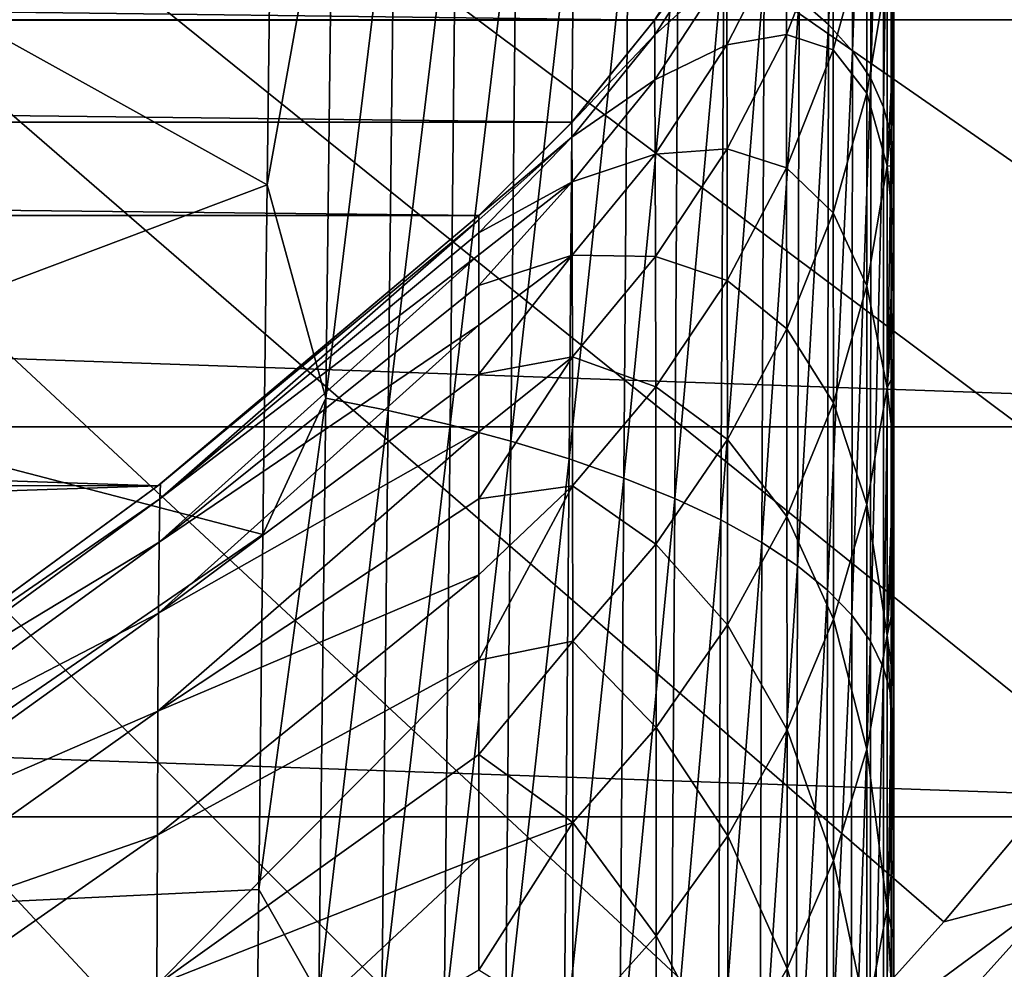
# Model space of a CAD drawing. Header units: metres. Extents: x -24 to 72, y -247 to 22.
# Tile 416 of 573: x 12.58 to 15.87, y -13.74 to -10.56. Entities that reach past the tile are written whole.
import ezdxf

# ---------------------------------------------------------------- set-up
doc = ezdxf.new("R2010")
doc.units = ezdxf.units.M
doc.layers.add('solid_509589_MEDIA_SW0001', color=7, linetype='CONTINUOUS')

msp = doc.modelspace()

# ---------------------------------------------------------------- linework, layer by layer
at = {"layer": 'solid_509589_MEDIA_SW0001'}
for points in [[(17.829311, -10.57862, 132.530869), (18.195526, -9.93551, 132.530869), (0, 0, 132.892746)], [(17.440376, -11.208249, 132.530869), (17.829311, -10.57862, 132.530869), (0, 0, 132.892746)], [(17.029215, -11.823595, 132.530869), (17.440376, -11.208249, 132.530869), (0, 0, 132.892746)], [(16.596352, -12.423874, 132.530869), (17.029215, -11.823595, 132.530869), (0, 0, 132.892746)], [(16.14234, -13.00832, 132.530869), (16.596352, -12.423874, 132.530869), (0, 0, 132.892746)], [(15.667757, -13.576189, 132.530869), (16.14234, -13.00832, 132.530869), (0, 0, 132.892746)], [(15.173208, -14.126758, 132.530869), (15.667757, -13.576189, 132.530869), (0, 0, 132.892746)], [(14.659324, -14.659324, 132.530869), (15.173208, -14.126758, 132.530869), (0, 0, 132.892746)], [(14.126758, -15.173208, 132.530869), (14.659324, -14.659324, 132.530869), (0, 0, 132.892746)], [(13.576189, -15.667758, 132.530869), (14.126758, -15.173208, 132.530869), (0, 0, 132.892746)], [(13.00832, -16.14234, 132.530869), (13.576189, -15.667758, 132.530869), (0, 0, 132.892746)], [(12.423874, -16.596352, 132.530869), (13.00832, -16.14234, 132.530869), (0, 0, 132.892746)], [(15.282824, -10.578912, 293.821869), (15.286145, -8.752828, 292.38504), (15.18433, -10.49269, 293.969879)], [(15.364527, -8.847252, 292.238007), (15.286145, -8.752828, 292.38504), (15.282824, -10.578912, 293.821869)], [(15.362526, -10.66807, 293.66861), (15.364527, -8.847252, 292.238007), (15.282824, -10.578912, 293.821869)], [(15.424615, -8.944729, 292.088074), (15.364527, -8.847252, 292.238007), (15.362526, -10.66807, 293.66861)], [(15.42357, -10.760151, 293.51236), (15.424615, -8.944729, 292.088074), (15.362526, -10.66807, 293.66861)], [(15.466853, -9.045271, 291.937317), (15.424615, -8.944729, 292.088074), (15.42357, -10.760151, 293.51236)], [(15.466428, -10.855162, 293.355225), (15.466853, -9.045271, 291.937317), (15.42357, -10.760151, 293.51236)], [(15.466428, -10.855162, 293.355225), (15.491816, -9.148904, 291.787354), (15.466853, -9.045271, 291.937317)], [(19.866144, -10.563422), (-19.866144, -10.563422), (-20.554821, -9.151412)], [(20.554821, -9.151412), (19.866144, -10.563422), (-20.554821, -9.151412)], [(15.466428, -10.855162, 293.355225), (15.491724, -10.953119, 293.198944), (15.491816, -9.148904, 291.787354)], [(15.491816, -9.148904, 291.787354), (15.491724, -10.953119, 293.198944), (15.5, -10.0681, 292.289551)], [(15.500265, -9.177999, 258.737946), (15.5, -10.629088, 258.443939), (15.5, -10.42956, 257.904358)], [(15.500265, -9.177999, 258.737946), (15.500275, -9.568048, 259.750336), (15.5, -10.629088, 258.443939)], [(15.500582, -10.60111, 265.395264), (15.500958, -9.279395, 266.170349), (15.500901, -9.852873, 267.173889)], [(15.500582, -10.60111, 265.395264), (15.500607, -10.069325, 264.410553), (15.500958, -9.279395, 266.170349)], [(15.500806, -10.601794, 273.888977), (15.500976, -9.338404, 274.866119), (15.500708, -10.119725, 275.85022)], [(15.500806, -10.601794, 273.888977), (15.501015, -9.866302, 272.912872), (15.500976, -9.338404, 274.866119)], [(15.500625, -9.562443, 263.411621), (15.500278, -10.890784, 262.717712), (15.50028, -10.424874, 261.740784)], [(15.500607, -10.069325, 264.410553), (15.500278, -10.890784, 262.717712), (15.500625, -9.562443, 263.411621)], [(15.500275, -9.568048, 259.750336), (15.5, -11.052429, 259.517517), (15.5, -10.836724, 258.98172)], [(15.500275, -9.568048, 259.750336), (15.500279, -9.983817, 260.751465), (15.5, -11.052429, 259.517517)], [(15.500275, -9.568048, 259.750336), (15.5, -10.836724, 258.98172), (15.5, -10.629088, 258.443939)], [(15.500428, -10.926486, 276.812103), (15.500488, -9.704176, 277.840118), (15.500163, -10.558878, 278.806396)], [(15.500428, -10.926486, 276.812103), (15.500708, -10.119725, 275.85022), (15.500488, -9.704176, 277.840118)], [(15.500746, -11.074284, 269.131897), (15.501065, -9.781875, 270.014191), (15.50093, -10.448077, 270.998779)], [(15.500746, -11.074284, 269.131897), (15.50083, -10.451315, 268.161255), (15.501065, -9.781875, 270.014191)], [(15.500546, -11.15736, 266.365173), (15.500901, -9.852873, 267.173889), (15.50083, -10.451315, 268.161255)], [(15.500546, -11.15736, 266.365173), (15.500582, -10.60111, 265.395264), (15.500901, -9.852873, 267.173889)], [(13.627227, -9.894857, 294.731812), (13.422772, -9.963469, 294.81369), (13.40812, -11.114496, 295.658386)], [(13.603823, -11.826802, 296.132416), (13.627227, -9.894857, 294.731812), (13.40812, -11.114496, 295.658386)], [(13.834256, -9.939026, 294.712708), (13.627227, -9.894857, 294.731812), (13.603823, -11.826802, 296.132416)], [(15.50078, -11.138912, 271.96463), (15.501015, -9.866302, 272.912872), (15.500806, -10.601794, 273.888977)], [(15.50078, -11.138912, 271.96463), (15.50093, -10.448077, 270.998779), (15.501015, -9.866302, 272.912872)], [(13.812202, -11.868276, 296.112061), (13.834256, -9.939026, 294.712708), (13.603823, -11.826802, 296.132416)], [(14.039665, -9.99032, 294.676697), (13.834256, -9.939026, 294.712708), (13.812202, -11.868276, 296.112061)], [(11.595067, -10.106224, 295.074951), (13.40812, -11.114496, 295.658386), (13.422772, -9.963469, 294.81369)], [(14.019284, -11.916384, 296.074188), (14.039665, -9.99032, 294.676697), (13.812202, -11.868276, 296.112061)], [(14.240154, -10.048064, 294.623138), (14.039665, -9.99032, 294.676697), (14.019284, -11.916384, 296.074188)], [(15.500279, -9.983817, 260.751465), (15.5, -11.507994, 260.582764), (15.5, -11.276219, 260.0513)], [(15.500279, -9.983817, 260.751465), (15.50028, -10.424874, 261.740784), (15.5, -11.507994, 260.582764)], [(15.500279, -9.983817, 260.751465), (15.5, -11.276219, 260.0513), (15.5, -11.052429, 259.517517)], [(15.498858, -11.031263, 285.81485), (15.499172, -9.994666, 284.874847), (15.499016, -10.02954, 286.906616)], [(15.499124, -11.062443, 283.786438), (15.499172, -9.994666, 284.874847), (15.498858, -11.031263, 285.81485)], [(15.499124, -11.062443, 283.786438), (15.499469, -10.07965, 282.844269), (15.499172, -9.994666, 284.874847)], [(14.221726, -11.970505, 296.018188), (14.240154, -10.048064, 294.623138), (14.019284, -11.916384, 296.074188)], [(14.432328, -10.111516, 294.55191), (14.240154, -10.048064, 294.623138), (14.221726, -11.970505, 296.018188)], [(15.498759, -11.121544, 287.843323), (15.499016, -10.02954, 286.906616), (15.499073, -10.195008, 288.936523)], [(15.498858, -11.031263, 285.81485), (15.499016, -10.02954, 286.906616), (15.498759, -11.121544, 287.843323)], [(15.491724, -10.953119, 293.198944), (15.5, -11.184464, 293.142303), (15.5, -10.0681, 292.289551)], [(15.499475, -11.202861, 281.76239), (15.499469, -10.07965, 282.844269), (15.499124, -11.062443, 283.786438)], [(15.499311, -11.705977, 291.890991), (15.5, -10.0681, 292.289551), (15.5, -11.184464, 293.142303)], [(15.499311, -11.705977, 291.890991), (15.499399, -10.499459, 290.963165), (15.5, -10.0681, 292.289551)], [(15.499475, -11.202861, 281.76239), (15.499825, -10.272133, 280.819458), (15.499469, -10.07965, 282.844269)], [(15.500607, -10.069325, 264.410553), (15.50027, -11.381114, 263.681671), (15.500278, -10.890784, 262.717712)], [(15.500582, -10.60111, 265.395264), (15.50027, -11.381114, 263.681671), (15.500607, -10.069325, 264.410553)], [(11.595067, -10.106224, 295.074951), (11.568994, -11.807528, 296.279175), (13.40812, -11.114496, 295.658386)], [(14.416076, -12.029959, 295.943878), (14.432328, -10.111516, 294.55191), (14.221726, -11.970505, 296.018188)], [(14.613245, -10.179963, 294.463531), (14.432328, -10.111516, 294.55191), (14.416076, -12.029959, 295.943878)], [(15.500584, -11.362084, 274.844299), (15.500708, -10.119725, 275.85022), (15.500428, -10.926486, 276.812103)], [(15.500584, -11.362084, 274.844299), (15.500806, -10.601794, 273.888977), (15.500708, -10.119725, 275.85022)], [(14.599315, -12.094092, 295.851868), (14.613245, -10.179963, 294.463531), (14.416076, -12.029959, 295.943878)], [(14.780541, -10.252772, 294.359253), (14.613245, -10.179963, 294.463531), (14.599315, -12.094092, 295.851868)], [(14.700845, -10.564637, 133.193756), (-14.700848, -10.564633, 133.193756), (-14.939371, -10.196407, 133.193756)], [(14.700845, -10.564637, 133.193756), (-14.939371, -10.196407, 133.193756), (14.939369, -10.196411, 133.193756)], [(14.939369, -10.196411, 133.193756), (14.939559, -10.196088, 244.809753), (14.700813, -10.564682, 244.809753)], [(14.940833, -10.245898, 246.709885), (14.700813, -10.564682, 244.809753), (14.939559, -10.196088, 244.809753)], [(14.700845, -10.564637, 133.193756), (14.939369, -10.196411, 133.193756), (14.700813, -10.564682, 244.809753)], [(15.141788, -10.612106, 252.407562), (15.141133, -10.261195, 250.534393), (15.297716, -10.212389, 252.496536)], [(15.141788, -10.612106, 252.407562), (15.297716, -10.212389, 252.496536), (15.2981, -10.663785, 254.367218)], [(15.2981, -10.663785, 254.367218), (15.297716, -10.212389, 252.496536), (15.410149, -10.257207, 254.480865)], [(15.498759, -11.121544, 287.843323), (15.499073, -10.195008, 288.936523), (15.498896, -11.343771, 289.86908)], [(15.498896, -11.343771, 289.86908), (15.499073, -10.195008, 288.936523), (15.499399, -10.499459, 290.963165)], [(14.768987, -12.162328, 295.743378), (14.780541, -10.252772, 294.359253), (14.599315, -12.094092, 295.851868)], [(14.702035, -10.614277, 246.689026), (14.700813, -10.564682, 244.809753), (14.940833, -10.245898, 246.709885)], [(14.702035, -10.614277, 246.689026), (14.940833, -10.245898, 246.709885), (14.941824, -10.397294, 248.597763)], [(14.932362, -10.329412, 294.240845), (14.780541, -10.252772, 294.359253), (14.768987, -12.162328, 295.743378)], [(14.942722, -10.647662, 250.469742), (14.941824, -10.397294, 248.597763), (15.141133, -10.261195, 250.534393)], [(14.942722, -10.647662, 250.469742), (15.141133, -10.261195, 250.534393), (15.141788, -10.612106, 252.407562)], [(15.2981, -10.663785, 254.367218), (15.410149, -10.257207, 254.480865), (15.410313, -10.80874, 256.345001)], [(15.410313, -10.80874, 256.345001), (15.410149, -10.257207, 254.480865), (15.477663, -10.400836, 256.483124)], [(15.499836, -11.4393, 279.748352), (15.499825, -10.272133, 280.819458), (15.499475, -11.202861, 281.76239)], [(15.499836, -11.4393, 279.748352), (15.500163, -10.558878, 278.806396), (15.499825, -10.272133, 280.819458)], [(14.923141, -12.234179, 295.620239), (14.932362, -10.329412, 294.240845), (14.768987, -12.162328, 295.743378)], [(15.067297, -10.409473, 294.110291), (14.932362, -10.329412, 294.240845), (14.923141, -12.234179, 295.620239)], [(14.703019, -10.764206, 248.556412), (14.702035, -10.614277, 246.689026), (14.941824, -10.397294, 248.597763)], [(14.703019, -10.764206, 248.556412), (14.941824, -10.397294, 248.597763), (14.942722, -10.647662, 250.469742)], [(15.060273, -12.309278, 295.484558), (15.067297, -10.409473, 294.110291), (14.923141, -12.234179, 295.620239)], [(15.18433, -10.49269, 293.969879), (15.067297, -10.409473, 294.110291), (15.060273, -12.309278, 295.484558)], [(15.410313, -10.80874, 256.345001), (15.477663, -10.400836, 256.483124), (15.477699, -11.05184, 258.336426)], [(15.477663, -10.400836, 256.483124), (15.5, -10.42956, 257.904358), (15.5, -10.629088, 258.443939)], [(15.477699, -11.05184, 258.336426), (15.477663, -10.400836, 256.483124), (15.5, -10.629088, 258.443939)], [(15.50028, -10.424874, 261.740784), (15.5, -11.747672, 261.111664), (15.5, -11.507994, 260.582764)], [(15.50028, -10.424874, 261.740784), (15.500278, -10.890784, 262.717712), (15.5, -11.747672, 261.111664)], [(15.500504, -11.737636, 267.319702), (15.50083, -10.451315, 268.161255), (15.500746, -11.074284, 269.131897)], [(15.500504, -11.737636, 267.319702), (15.500546, -11.15736, 266.365173), (15.50083, -10.451315, 268.161255)], [(15.500651, -11.72134, 270.085236), (15.50093, -10.448077, 270.998779), (15.50078, -11.138912, 271.96463)], [(15.500651, -11.72134, 270.085236), (15.500746, -11.074284, 269.131897), (15.50093, -10.448077, 270.998779)], [(15.179276, -12.387383, 295.338593), (15.18433, -10.49269, 293.969879), (15.060273, -12.309278, 295.484558)], [(15.282824, -10.578912, 293.821869), (15.18433, -10.49269, 293.969879), (15.179276, -12.387383, 295.338593)], [(15.498896, -11.343771, 289.86908), (15.499399, -10.499459, 290.963165), (15.499311, -11.705977, 291.890991)], [(19.081202, -11.923001), (-19.081202, -11.923001), (-19.866144, -10.563422)], [(19.866144, -10.563422), (19.081202, -11.923001), (-19.866144, -10.563422)], [(14.425409, -10.905739, 133.193756), (-14.425411, -10.905737, 133.193756), (-14.700848, -10.564633, 133.193756)], [(14.425409, -10.905739, 133.193756), (-14.700848, -10.564633, 133.193756), (14.700845, -10.564637, 133.193756)], [(14.425409, -10.905739, 133.193756), (14.700813, -10.564682, 244.809753), (14.424937, -10.906262, 244.809753)], [(14.702035, -10.614277, 246.689026), (14.424937, -10.906262, 244.809753), (14.700813, -10.564682, 244.809753)], [(14.425409, -10.905739, 133.193756), (14.700845, -10.564637, 133.193756), (14.700813, -10.564682, 244.809753)], [(15.279441, -12.468354, 295.184784), (15.282824, -10.578912, 293.821869), (15.179276, -12.387383, 295.338593)], [(15.362526, -10.66807, 293.66861), (15.282824, -10.578912, 293.821869), (15.279441, -12.468354, 295.184784)], [(15.500144, -11.758277, 277.751099), (15.500163, -10.558878, 278.806396), (15.499836, -11.4393, 279.748352)], [(15.500144, -11.758277, 277.751099), (15.500428, -10.926486, 276.812103), (15.500163, -10.558878, 278.806396)], [(14.702035, -10.614277, 246.689026), (14.425709, -10.955847, 246.669373), (14.424937, -10.906262, 244.809753)], [(14.703019, -10.764206, 248.556412), (14.425709, -10.955847, 246.669373), (14.702035, -10.614277, 246.689026)], [(14.943531, -10.994293, 252.322128), (14.942722, -10.647662, 250.469742), (15.141788, -10.612106, 252.407562)], [(14.943531, -10.994293, 252.322128), (15.141788, -10.612106, 252.407562), (15.142375, -11.057715, 254.257065)], [(15.142375, -11.057715, 254.257065), (15.141788, -10.612106, 252.407562), (15.2981, -10.663785, 254.367218)], [(15.500582, -10.60111, 265.395264), (15.500258, -11.895431, 264.632141), (15.50027, -11.381114, 263.681671)], [(15.500546, -11.15736, 266.365173), (15.500258, -11.895431, 264.632141), (15.500582, -10.60111, 265.395264)], [(15.500619, -11.853947, 272.911133), (15.500806, -10.601794, 273.888977), (15.500584, -11.362084, 274.844299)], [(15.500619, -11.853947, 272.911133), (15.50078, -11.138912, 271.96463), (15.500806, -10.601794, 273.888977)], [(14.703911, -11.011889, 250.408249), (14.703019, -10.764206, 248.556412), (14.942722, -10.647662, 250.469742)], [(14.703911, -11.011889, 250.408249), (14.942722, -10.647662, 250.469742), (14.943531, -10.994293, 252.322128)], [(15.477699, -11.05184, 258.336426), (15.5, -10.629088, 258.443939), (15.5, -10.836724, 258.98172)], [(15.142375, -11.057715, 254.257065), (15.2981, -10.663785, 254.367218), (15.298442, -11.208227, 256.210022)], [(15.360471, -12.552132, 295.025513), (15.362526, -10.66807, 293.66861), (15.279441, -12.468354, 295.184784)], [(15.298442, -11.208227, 256.210022), (15.2981, -10.663785, 254.367218), (15.410313, -10.80874, 256.345001)], [(15.42357, -10.760151, 293.51236), (15.362526, -10.66807, 293.66861), (15.360471, -12.552132, 295.025513)], [(14.703019, -10.764206, 248.556412), (14.426388, -11.104643, 248.517441), (14.425709, -10.955847, 246.669373)], [(14.703911, -11.011889, 250.408249), (14.426388, -11.104643, 248.517441), (14.703019, -10.764206, 248.556412)], [(15.422486, -12.638697, 294.863129), (15.42357, -10.760151, 293.51236), (15.360471, -12.552132, 295.025513)], [(15.466428, -10.855162, 293.355225), (15.42357, -10.760151, 293.51236), (15.422486, -12.638697, 294.863129)], [(15.298442, -11.208227, 256.210022), (15.410313, -10.80874, 256.345001), (15.41046, -11.451583, 258.177063)], [(15.41046, -11.451583, 258.177063), (15.410313, -10.80874, 256.345001), (15.477699, -11.05184, 258.336426)], [(15.477699, -11.05184, 258.336426), (15.5, -10.836724, 258.98172), (15.5, -11.052429, 259.517517)], [(15.465982, -12.728051, 294.699799), (15.466428, -10.855162, 293.355225), (15.422486, -12.638697, 294.863129)], [(15.465982, -12.728051, 294.699799), (15.491724, -10.953119, 293.198944), (15.466428, -10.855162, 293.355225)], [(14.115116, -11.216909, 133.193756), (-14.115116, -11.216909, 133.193756), (-14.425411, -10.905737, 133.193756)], [(14.425409, -10.905739, 133.193756), (14.115116, -11.216909, 133.193756), (-14.425411, -10.905737, 133.193756)], [(14.425409, -10.905739, 133.193756), (14.115116, -11.216909, 244.809753), (14.115116, -11.216909, 133.193756)], [(14.425409, -10.905739, 133.193756), (14.424937, -10.906262, 244.809753), (14.115116, -11.216909, 244.809753)], [(14.425709, -10.955847, 246.669373), (14.115116, -11.216909, 244.809753), (14.424937, -10.906262, 244.809753)], [(15.500278, -10.890784, 262.717712), (15.5, -12.250711, 262.16156), (15.5, -11.99528, 261.638031)], [(15.500278, -10.890784, 262.717712), (15.50027, -11.381114, 263.681671), (15.5, -12.250711, 262.16156)], [(15.500278, -10.890784, 262.717712), (15.5, -11.99528, 261.638031), (15.5, -11.747672, 261.111664)], [(15.500354, -12.146749, 275.778259), (15.500428, -10.926486, 276.812103), (15.500144, -11.758277, 277.751099)], [(15.500354, -12.146749, 275.778259), (15.500584, -11.362084, 274.844299), (15.500428, -10.926486, 276.812103)], [(14.425709, -10.955847, 246.669373), (14.115116, -11.231397, 245.80127), (14.115116, -11.216909, 244.809753)], [(14.425709, -10.955847, 246.669373), (14.115116, -11.275065, 246.798172), (14.115116, -11.231397, 245.80127)], [(14.425709, -10.955847, 246.669373), (14.426388, -11.104643, 248.517441), (14.115116, -11.275065, 246.798172)], [(15.465982, -12.728051, 294.699799), (15.491626, -12.820203, 294.537415), (15.491724, -10.953119, 293.198944)], [(15.491724, -10.953119, 293.198944), (15.491626, -12.820203, 294.537415), (15.5, -11.184464, 293.142303)], [(14.703911, -11.011889, 250.408249), (14.427003, -11.350016, 250.350342), (14.426388, -11.104643, 248.517441)], [(14.704715, -11.354663, 252.240921), (14.427003, -11.350016, 250.350342), (14.703911, -11.011889, 250.408249)], [(14.704715, -11.354663, 252.240921), (14.703911, -11.011889, 250.408249), (14.943531, -10.994293, 252.322128)], [(14.704715, -11.354663, 252.240921), (14.943531, -10.994293, 252.322128), (14.944257, -11.434479, 254.151291)], [(14.944257, -11.434479, 254.151291), (14.943531, -10.994293, 252.322128), (15.142375, -11.057715, 254.257065)], [(15.498562, -12.095278, 286.725555), (15.498858, -11.031263, 285.81485), (15.498759, -11.121544, 287.843323)], [(15.498792, -12.071986, 284.700745), (15.498858, -11.031263, 285.81485), (15.498562, -12.095278, 286.725555)], [(15.498792, -12.071986, 284.700745), (15.499124, -11.062443, 283.786438), (15.498858, -11.031263, 285.81485)], [(14.944257, -11.434479, 254.151291), (15.142375, -11.057715, 254.257065), (15.142899, -11.595269, 256.079163)], [(15.142899, -11.595269, 256.079163), (15.142375, -11.057715, 254.257065), (15.298442, -11.208227, 256.210022)], [(15.41046, -11.451583, 258.177063), (15.477699, -11.05184, 258.336426), (15.477733, -11.792348, 260.153259)], [(15.477699, -11.05184, 258.336426), (15.5, -11.052429, 259.517517), (15.5, -11.276219, 260.0513)], [(15.477733, -11.792348, 260.153259), (15.477699, -11.05184, 258.336426), (15.5, -11.276219, 260.0513)], [(15.499134, -12.15963, 282.678864), (15.499124, -11.062443, 283.786438), (15.498792, -12.071986, 284.700745)], [(15.499134, -12.15963, 282.678864), (15.499475, -11.202861, 281.76239), (15.499124, -11.062443, 283.786438)], [(15.500452, -12.341497, 268.25827), (15.500746, -11.074284, 269.131897), (15.500651, -11.72134, 270.085236)], [(15.500452, -12.341497, 268.25827), (15.500504, -11.737636, 267.319702), (15.500746, -11.074284, 269.131897)], [(14.426388, -11.104643, 248.517441), (14.115116, -11.348218, 247.799805), (14.115116, -11.275065, 246.798172)], [(14.426388, -11.104643, 248.517441), (14.115116, -11.451099, 248.805161), (14.115116, -11.348218, 247.799805)], [(14.426388, -11.104643, 248.517441), (14.427003, -11.350016, 250.350342), (14.115116, -11.451099, 248.805161)], [(11.568994, -11.807528, 296.279175), (13.393785, -12.28284, 296.471832), (13.40812, -11.114496, 295.658386)], [(13.603823, -11.826802, 296.132416), (13.40812, -11.114496, 295.658386), (13.393785, -12.28284, 296.471832)], [(15.498522, -12.24156, 288.749298), (15.498759, -11.121544, 287.843323), (15.498896, -11.343771, 289.86908)], [(15.498562, -12.095278, 286.725555), (15.498759, -11.121544, 287.843323), (15.498522, -12.24156, 288.749298)], [(15.500546, -12.392047, 271.02063), (15.50078, -11.138912, 271.96463), (15.500619, -11.853947, 272.911133)], [(15.500546, -12.392047, 271.02063), (15.500651, -11.72134, 270.085236), (15.50078, -11.138912, 271.96463)], [(15.500546, -11.15736, 266.365173), (15.500243, -12.433298, 265.568512), (15.500258, -11.895431, 264.632141)], [(15.500504, -11.737636, 267.319702), (15.500243, -12.433298, 265.568512), (15.500546, -11.15736, 266.365173)], [(15.142899, -11.595269, 256.079163), (15.298442, -11.208227, 256.210022), (15.298746, -11.842921, 258.021271)], [(15.298746, -11.842921, 258.021271), (15.298442, -11.208227, 256.210022), (15.41046, -11.451583, 258.177063)], [(15.491626, -12.820203, 294.537415), (15.5, -12.320067, 293.964233), (15.5, -11.184464, 293.142303)], [(15.499512, -12.345044, 280.665344), (15.499475, -11.202861, 281.76239), (15.499134, -12.15963, 282.678864)], [(15.499233, -12.941351, 292.785309), (15.5, -11.184464, 293.142303), (15.5, -12.320067, 293.964233)], [(15.499233, -12.941351, 292.785309), (15.499311, -11.705977, 291.890991), (15.5, -11.184464, 293.142303)], [(15.499512, -12.345044, 280.665344), (15.499836, -11.4393, 279.748352), (15.499475, -11.202861, 281.76239)], [(13.042999, -12.120476, 133.193756), (-13.044503, -12.1192, 133.193756), (-14.115116, -11.216909, 133.193756)], [(13.042999, -12.120476, 133.193756), (-14.115116, -11.216909, 133.193756), (14.115116, -11.216909, 133.193756)], [(13.042999, -12.120476, 133.193756), (14.115116, -11.216909, 133.193756), (13.052412, -12.113083, 244.809753)], [(13.049774, -12.163579, 246.597168), (13.052412, -12.113083, 244.809753), (14.115116, -11.231397, 245.80127)], [(13.049774, -12.163579, 246.597168), (14.115116, -11.231397, 245.80127), (14.115116, -11.275065, 246.798172)], [(14.115116, -11.216909, 133.193756), (14.115116, -11.216909, 244.809753), (13.052412, -12.113083, 244.809753)], [(14.115116, -11.231397, 245.80127), (13.052412, -12.113083, 244.809753), (14.115116, -11.216909, 244.809753)], [(13.049774, -12.163579, 246.597168), (14.115116, -11.275065, 246.798172), (14.115116, -11.348218, 247.799805)], [(15.477733, -11.792348, 260.153259), (15.5, -11.276219, 260.0513), (15.5, -11.507994, 260.582764)], [(13.047374, -12.308655, 248.374603), (14.115116, -11.348218, 247.799805), (14.115116, -11.451099, 248.805161)], [(13.047374, -12.308655, 248.374603), (13.049774, -12.163579, 246.597168), (14.115116, -11.348218, 247.799805)], [(14.427003, -11.350016, 250.350342), (14.115116, -11.583938, 249.813431), (14.115116, -11.451099, 248.805161)], [(14.427003, -11.350016, 250.350342), (14.115116, -11.746906, 250.823624), (14.115116, -11.583938, 249.813431)], [(14.427003, -11.350016, 250.350342), (14.427557, -11.68935, 252.164474), (14.115116, -11.746906, 250.823624)], [(14.704715, -11.354663, 252.240921), (14.427557, -11.68935, 252.164474), (14.427003, -11.350016, 250.350342)], [(14.705434, -11.789866, 254.050751), (14.427557, -11.68935, 252.164474), (14.704715, -11.354663, 252.240921)], [(14.705434, -11.789866, 254.050751), (14.704715, -11.354663, 252.240921), (14.944257, -11.434479, 254.151291)], [(15.498522, -12.24156, 288.749298), (15.498896, -11.343771, 289.86908), (15.498734, -12.521036, 290.769501)], [(15.498734, -12.521036, 290.769501), (15.498896, -11.343771, 289.86908), (15.499311, -11.705977, 291.890991)], [(15.500449, -12.59275, 273.837738), (15.500584, -11.362084, 274.844299), (15.500354, -12.146749, 275.778259)], [(15.500449, -12.59275, 273.837738), (15.500619, -11.853947, 272.911133), (15.500584, -11.362084, 274.844299)], [(15.50027, -11.381114, 263.681671), (15.5, -12.784681, 263.199219), (15.5, -12.513838, 262.681946)], [(15.50027, -11.381114, 263.681671), (15.500258, -11.895431, 264.632141), (15.5, -12.784681, 263.199219)], [(15.50027, -11.381114, 263.681671), (15.5, -12.513838, 262.681946), (15.5, -12.250711, 262.16156)], [(14.705434, -11.789866, 254.050751), (14.944257, -11.434479, 254.151291), (14.944902, -11.965513, 255.953537)], [(14.944902, -11.965513, 255.953537), (14.944257, -11.434479, 254.151291), (15.142899, -11.595269, 256.079163)], [(15.499856, -12.614689, 278.666656), (15.499836, -11.4393, 279.748352), (15.499512, -12.345044, 280.665344)], [(15.499856, -12.614689, 278.666656), (15.500144, -11.758277, 277.751099), (15.499836, -11.4393, 279.748352)], [(13.047374, -12.308655, 248.374603), (14.115116, -11.451099, 248.805161), (14.115116, -11.583938, 249.813431)], [(15.298746, -11.842921, 258.021271), (15.41046, -11.451583, 258.177063), (15.410591, -12.182905, 259.973267)], [(15.410591, -12.182905, 259.973267), (15.41046, -11.451583, 258.177063), (15.477733, -11.792348, 260.153259)], [(15.477733, -11.792348, 260.153259), (15.5, -11.507994, 260.582764), (15.5, -11.747672, 261.111664)], [(13.04522, -12.545952, 250.13855), (14.115116, -11.583938, 249.813431), (14.115116, -11.746906, 250.823624)], [(13.04522, -12.545952, 250.13855), (13.047374, -12.308655, 248.374603), (14.115116, -11.583938, 249.813431)], [(14.944902, -11.965513, 255.953537), (15.142899, -11.595269, 256.079163), (15.143362, -12.222017, 257.870239)], [(15.143362, -12.222017, 257.870239), (15.142899, -11.595269, 256.079163), (15.298746, -11.842921, 258.021271)], [(14.427557, -11.68935, 252.164474), (14.115116, -11.940143, 251.834793), (14.115116, -11.746906, 250.823624)], [(14.427557, -11.68935, 252.164474), (14.115116, -12.163764, 252.846024), (14.115116, -11.940143, 251.834793)], [(14.427557, -11.68935, 252.164474), (14.428052, -12.120031, 253.956207), (14.115116, -12.163764, 252.846024)], [(14.705434, -11.789866, 254.050751), (14.428052, -12.120031, 253.956207), (14.427557, -11.68935, 252.164474)], [(15.498734, -12.521036, 290.769501), (15.499311, -11.705977, 291.890991), (15.499233, -12.941351, 292.785309)], [(15.500395, -12.968507, 269.180328), (15.500651, -11.72134, 270.085236), (15.500546, -12.392047, 271.02063)], [(15.500395, -12.968507, 269.180328), (15.500452, -12.341497, 268.25827), (15.500651, -11.72134, 270.085236)], [(13.04522, -12.545952, 250.13855), (14.115116, -11.746906, 250.823624), (14.115116, -11.940143, 251.834793)], [(15.477733, -11.792348, 260.153259), (15.5, -11.747672, 261.111664), (15.5, -11.99528, 261.638031)], [(15.500118, -12.955368, 276.690216), (15.500144, -11.758277, 277.751099), (15.499856, -12.614689, 278.666656)], [(15.500118, -12.955368, 276.690216), (15.500354, -12.146749, 275.778259), (15.500144, -11.758277, 277.751099)], [(15.500504, -11.737636, 267.319702), (15.500224, -12.994284, 266.490234), (15.500243, -12.433298, 265.568512)], [(15.500452, -12.341497, 268.25827), (15.500224, -12.994284, 266.490234), (15.500504, -11.737636, 267.319702)], [(14.706071, -12.314838, 255.834137), (14.428052, -12.120031, 253.956207), (14.705434, -11.789866, 254.050751)], [(14.706071, -12.314838, 255.834137), (14.705434, -11.789866, 254.050751), (14.944902, -11.965513, 255.953537)], [(15.410591, -12.182905, 259.973267), (15.477733, -11.792348, 260.153259), (15.477764, -12.619493, 261.929901)], [(15.477764, -12.619493, 261.929901), (15.477733, -11.792348, 260.153259), (15.5, -11.99528, 261.638031)], [(11.568994, -11.807528, 296.279175), (11.543756, -13.556344, 297.4245), (13.393785, -12.28284, 296.471832)], [(13.603823, -11.826802, 296.132416), (13.393785, -12.28284, 296.471832), (13.379795, -13.467956, 297.253845)], [(13.581117, -13.821771, 297.454895), (13.603823, -11.826802, 296.132416), (13.379795, -13.467956, 297.253845)], [(13.812202, -11.868276, 296.112061), (13.603823, -11.826802, 296.132416), (13.581117, -13.821771, 297.454895)], [(15.143362, -12.222017, 257.870239), (15.298746, -11.842921, 258.021271), (15.299015, -12.565074, 259.797241)], [(15.299015, -12.565074, 259.797241), (15.298746, -11.842921, 258.021271), (15.410591, -12.182905, 259.973267)], [(15.500434, -13.085966, 271.937561), (15.500619, -11.853947, 272.911133), (15.500449, -12.59275, 273.837738)], [(15.500434, -13.085966, 271.937561), (15.500546, -12.392047, 271.02063), (15.500619, -11.853947, 272.911133)], [(13.790767, -13.86049, 297.433319), (13.812202, -11.868276, 296.112061), (13.581117, -13.821771, 297.454895)], [(14.019284, -11.916384, 296.074188), (13.812202, -11.868276, 296.112061), (13.790767, -13.86049, 297.433319)], [(15.500258, -11.895431, 264.632141), (15.5, -13.349034, 264.223328), (15.5, -13.063141, 263.713135)], [(15.500258, -11.895431, 264.632141), (15.500243, -12.433298, 265.568512), (15.5, -13.349034, 264.223328)], [(15.500258, -11.895431, 264.632141), (15.5, -13.063141, 263.713135), (15.5, -12.784681, 263.199219)], [(18.202648, -13.225469), (-18.202648, -13.225469), (-19.081202, -11.923001)], [(19.081202, -11.923001), (18.202648, -13.225469), (-19.081202, -11.923001)], [(13.999419, -13.905347, 297.393677), (14.019284, -11.916384, 296.074188), (13.790767, -13.86049, 297.433319)], [(14.221726, -11.970505, 296.018188), (14.019284, -11.916384, 296.074188), (13.999419, -13.905347, 297.393677)], [(13.043303, -12.873043, 251.885422), (14.115116, -11.940143, 251.834793), (14.115116, -12.163764, 252.846024)], [(13.043303, -12.873043, 251.885422), (13.04522, -12.545952, 250.13855), (14.115116, -11.940143, 251.834793)], [(14.706071, -12.314838, 255.834137), (14.944902, -11.965513, 255.953537), (14.94547, -12.584686, 257.725189)], [(14.94547, -12.584686, 257.725189), (14.944902, -11.965513, 255.953537), (15.143362, -12.222017, 257.870239)], [(14.203707, -13.955777, 297.335327), (14.221726, -11.970505, 296.018188), (13.999419, -13.905347, 297.393677)], [(14.416076, -12.029959, 295.943878), (14.221726, -11.970505, 296.018188), (14.203707, -13.955777, 297.335327)], [(15.477764, -12.619493, 261.929901), (15.5, -11.99528, 261.638031), (15.5, -12.250711, 262.16156)], [(14.400124, -14.011158, 297.258118), (14.416076, -12.029959, 295.943878), (14.203707, -13.955777, 297.335327)], [(14.599315, -12.094092, 295.851868), (14.416076, -12.029959, 295.943878), (14.400124, -14.011158, 297.258118)], [(14.585585, -14.070898, 297.162598), (14.599315, -12.094092, 295.851868), (14.400124, -14.011158, 297.258118)], [(14.768987, -12.162328, 295.743378), (14.599315, -12.094092, 295.851868), (14.585585, -14.070898, 297.162598)], [(15.498286, -13.186353, 287.606262), (15.498562, -12.095278, 286.725555), (15.498522, -12.24156, 288.749298)], [(15.498477, -13.10791, 285.586517), (15.498562, -12.095278, 286.725555), (15.498286, -13.186353, 287.606262)], [(15.498477, -13.10791, 285.586517), (15.498792, -12.071986, 284.700745), (15.498562, -12.095278, 286.725555)], [(15.498806, -13.142058, 283.568298), (15.498792, -12.071986, 284.700745), (15.498477, -13.10791, 285.586517)], [(15.498806, -13.142058, 283.568298), (15.499134, -12.15963, 282.678864), (15.498792, -12.071986, 284.700745)], [(13.042999, -12.120476, 133.193756), (-11.912878, -12.947234, 133.193756), (-13.044503, -12.1192, 133.193756)], [(11.909291, -12.950276, 133.193756), (-11.912878, -12.947234, 133.193756), (13.042999, -12.120476, 133.193756)], [(11.909291, -12.950276, 133.193756), (13.042999, -12.120476, 133.193756), (11.919728, -12.943178, 244.809753)], [(13.042999, -12.120476, 133.193756), (13.052412, -12.113083, 244.809753), (11.919728, -12.943178, 244.809753)], [(13.049774, -12.163579, 246.597168), (11.919728, -12.943178, 244.809753), (13.052412, -12.113083, 244.809753)], [(14.428052, -12.120031, 253.956207), (14.115116, -12.417807, 253.856171), (14.115116, -12.163764, 252.846024)], [(14.428052, -12.120031, 253.956207), (14.115116, -12.702317, 254.864319), (14.115116, -12.417807, 253.856171)], [(14.428052, -12.120031, 253.956207), (14.428491, -12.639443, 255.721924), (14.115116, -12.702317, 254.864319)], [(14.706071, -12.314838, 255.834137), (14.428491, -12.639443, 255.721924), (14.428052, -12.120031, 253.956207)], [(11.915211, -12.993171, 246.547455), (11.919728, -12.943178, 244.809753), (13.049774, -12.163579, 246.597168)], [(11.915211, -12.993171, 246.547455), (13.049774, -12.163579, 246.597168), (13.047374, -12.308655, 248.374603)], [(14.757547, -14.134474, 297.05011), (14.768987, -12.162328, 295.743378), (14.585585, -14.070898, 297.162598)], [(14.923141, -12.234179, 295.620239), (14.768987, -12.162328, 295.743378), (14.757547, -14.134474, 297.05011)], [(15.499194, -13.275716, 281.556763), (15.499134, -12.15963, 282.678864), (15.498806, -13.142058, 283.568298)], [(15.499194, -13.275716, 281.556763), (15.499512, -12.345044, 280.665344), (15.499134, -12.15963, 282.678864)], [(15.500272, -13.354888, 274.743805), (15.500354, -12.146749, 275.778259), (15.500118, -12.955368, 276.690216)], [(15.500272, -13.354888, 274.743805), (15.500449, -12.59275, 273.837738), (15.500354, -12.146749, 275.778259)], [(13.043303, -12.873043, 251.885422), (14.115116, -12.163764, 252.846024), (14.115116, -12.417807, 253.856171)], [(15.299015, -12.565074, 259.797241), (15.410591, -12.182905, 259.973267), (15.410708, -12.999875, 261.729858)], [(15.410708, -12.999875, 261.729858), (15.410591, -12.182905, 259.973267), (15.477764, -12.619493, 261.929901)], [(14.94547, -12.584686, 257.725189), (15.143362, -12.222017, 257.870239), (15.143766, -12.935208, 259.626526)], [(15.143766, -12.935208, 259.626526), (15.143362, -12.222017, 257.870239), (15.299015, -12.565074, 259.797241)], [(14.913967, -14.201449, 296.922485), (14.923141, -12.234179, 295.620239), (14.757547, -14.134474, 297.05011)], [(15.060273, -12.309278, 295.484558), (14.923141, -12.234179, 295.620239), (14.913967, -14.201449, 296.922485)], [(15.477764, -12.619493, 261.929901), (15.5, -12.250711, 262.16156), (15.5, -12.513838, 262.681946)], [(15.498286, -13.186353, 287.606262), (15.498522, -12.24156, 288.749298), (15.498306, -13.389239, 289.623871)], [(15.498306, -13.389239, 289.623871), (15.498522, -12.24156, 288.749298), (15.498734, -12.521036, 290.769501)], [(11.543756, -13.556344, 297.4245), (13.379795, -13.467956, 297.253845), (13.393785, -12.28284, 296.471832)], [(11.91116, -13.13456, 248.276352), (13.047374, -12.308655, 248.374603), (13.04522, -12.545952, 250.13855)], [(11.915211, -12.993171, 246.547455), (13.047374, -12.308655, 248.374603), (11.91116, -13.13456, 248.276352)], [(14.706631, -12.926917, 257.587433), (14.428491, -12.639443, 255.721924), (14.706071, -12.314838, 255.834137)], [(14.706631, -12.926917, 257.587433), (14.706071, -12.314838, 255.834137), (14.94547, -12.584686, 257.725189)], [(15.053245, -14.271492, 296.78186), (15.060273, -12.309278, 295.484558), (14.913967, -14.201449, 296.922485)], [(15.179276, -12.387383, 295.338593), (15.060273, -12.309278, 295.484558), (15.053245, -14.271492, 296.78186)], [(15.491626, -12.820203, 294.537415), (15.5, -13.474536, 294.755219), (15.5, -12.320067, 293.964233)], [(15.499233, -12.941351, 292.785309), (15.5, -12.320067, 293.964233), (15.5, -13.474536, 294.755219)], [(15.499571, -13.495313, 279.558136), (15.499512, -12.345044, 280.665344), (15.499194, -13.275716, 281.556763)], [(15.499571, -13.495313, 279.558136), (15.499856, -12.614689, 278.666656), (15.499512, -12.345044, 280.665344)], [(15.500452, -12.341497, 268.25827), (15.500201, -13.577954, 267.396759), (15.500224, -12.994284, 266.490234)], [(15.500395, -12.968507, 269.180328), (15.500201, -13.577954, 267.396759), (15.500452, -12.341497, 268.25827)], [(15.174187, -14.344383, 296.630646), (15.179276, -12.387383, 295.338593), (15.053245, -14.271492, 296.78186)], [(15.279441, -12.468354, 295.184784), (15.179276, -12.387383, 295.338593), (15.174187, -14.344383, 296.630646)], [(15.500331, -13.618226, 270.085266), (15.500546, -12.392047, 271.02063), (15.500434, -13.085966, 271.937561)], [(15.500331, -13.618226, 270.085266), (15.500395, -12.968507, 269.180328), (15.500546, -12.392047, 271.02063)], [(13.041612, -13.287498, 253.61171), (14.115116, -12.417807, 253.856171), (14.115116, -12.702317, 254.864319)], [(13.041612, -13.287498, 253.61171), (13.043303, -12.873043, 251.885422), (14.115116, -12.417807, 253.856171)], [(15.500243, -12.433298, 265.568512), (15.5, -13.942956, 265.232239), (15.5, -13.64232, 264.729736)], [(15.500243, -12.433298, 265.568512), (15.500224, -12.994284, 266.490234), (15.5, -13.942956, 265.232239)], [(15.500243, -12.433298, 265.568512), (15.5, -13.64232, 264.729736), (15.5, -13.349034, 264.223328)], [(15.276011, -14.420002, 296.471252), (15.279441, -12.468354, 295.184784), (15.174187, -14.344383, 296.630646)], [(15.360471, -12.552132, 295.025513), (15.279441, -12.468354, 295.184784), (15.276011, -14.420002, 296.471252)], [(15.477764, -12.619493, 261.929901), (15.5, -12.513838, 262.681946), (15.5, -12.784681, 263.199219)], [(15.498306, -13.389239, 289.623871), (15.498734, -12.521036, 290.769501), (15.498592, -13.726458, 291.637115)], [(15.498592, -13.726458, 291.637115), (15.498734, -12.521036, 290.769501), (15.499233, -12.941351, 292.785309)], [(11.907571, -13.365108, 249.99295), (13.04522, -12.545952, 250.13855), (13.043303, -12.873043, 251.885422)], [(11.91116, -13.13456, 248.276352), (13.04522, -12.545952, 250.13855), (11.907571, -13.365108, 249.99295)], [(15.35837, -14.498288, 296.306213), (15.360471, -12.552132, 295.025513), (15.276011, -14.420002, 296.471252)], [(15.422486, -12.638697, 294.863129), (15.360471, -12.552132, 295.025513), (15.35837, -14.498288, 296.306213)], [(14.706631, -12.926917, 257.587433), (14.94547, -12.584686, 257.725189), (14.945963, -13.289293, 259.462616)], [(14.945963, -13.289293, 259.462616), (14.94547, -12.584686, 257.725189), (15.143766, -12.935208, 259.626526)], [(15.143766, -12.935208, 259.626526), (15.299015, -12.565074, 259.797241), (15.299249, -13.371894, 261.53418)], [(15.299249, -13.371894, 261.53418), (15.299015, -12.565074, 259.797241), (15.410708, -12.999875, 261.729858)], [(15.410708, -12.999875, 261.729858), (15.477764, -12.619493, 261.929901), (15.477794, -13.53041, 263.662567)], [(15.477764, -12.619493, 261.929901), (15.5, -12.784681, 263.199219), (15.5, -13.063141, 263.713135)], [(15.477794, -13.53041, 263.662567), (15.477764, -12.619493, 261.929901), (15.5, -13.063141, 263.713135)], [(15.499882, -13.787518, 277.57959), (15.499856, -12.614689, 278.666656), (15.499571, -13.495313, 279.558136)], [(15.499882, -13.787518, 277.57959), (15.500118, -12.955368, 276.690216), (15.499856, -12.614689, 278.666656)], [(15.500315, -13.80266, 272.835419), (15.500449, -12.59275, 273.837738), (15.500272, -13.354888, 274.743805)], [(15.500315, -13.80266, 272.835419), (15.500434, -13.085966, 271.937561), (15.500449, -12.59275, 273.837738)], [(14.428491, -12.639443, 255.721924), (14.115116, -13.017265, 255.869354), (14.115116, -12.702317, 254.864319)], [(14.428491, -12.639443, 255.721924), (14.428874, -13.244971, 257.458008), (14.115116, -13.017265, 255.869354)], [(14.706631, -12.926917, 257.587433), (14.428874, -13.244971, 257.458008), (14.428491, -12.639443, 255.721924)], [(15.421367, -14.579225, 296.137909), (15.422486, -12.638697, 294.863129), (15.35837, -14.498288, 296.306213)], [(15.465982, -12.728051, 294.699799), (15.422486, -12.638697, 294.863129), (15.421367, -14.579225, 296.137909)], [(13.040136, -13.786888, 255.313858), (14.115116, -12.702317, 254.864319), (14.115116, -13.017265, 255.869354)], [(13.040136, -13.786888, 255.313858), (13.041612, -13.287498, 253.61171), (14.115116, -12.702317, 254.864319)], [(15.465515, -14.662803, 295.968628), (15.465982, -12.728051, 294.699799), (15.421367, -14.579225, 296.137909)], [(15.465515, -14.662803, 295.968628), (15.491626, -12.820203, 294.537415), (15.465982, -12.728051, 294.699799)], [(15.465515, -14.662803, 295.968628), (15.491519, -14.749022, 295.800293), (15.491626, -12.820203, 294.537415)], [(15.491626, -12.820203, 294.537415), (15.491519, -14.749022, 295.800293), (15.5, -13.474536, 294.755219)], [(11.904418, -13.682533, 251.693756), (13.043303, -12.873043, 251.885422), (13.041612, -13.287498, 253.61171)], [(11.907571, -13.365108, 249.99295), (13.043303, -12.873043, 251.885422), (11.904418, -13.682533, 251.693756)], [(14.707113, -13.623441, 259.306976), (14.428874, -13.244971, 257.458008), (14.706631, -12.926917, 257.587433)], [(14.707113, -13.623441, 259.306976), (14.706631, -12.926917, 257.587433), (14.945963, -13.289293, 259.462616)], [(14.945963, -13.289293, 259.462616), (15.143766, -12.935208, 259.626526), (15.144114, -13.732089, 261.34436)], [(15.144114, -13.732089, 261.34436), (15.143766, -12.935208, 259.626526), (15.299249, -13.371894, 261.53418)], [(15.498592, -13.726458, 291.637115), (15.499233, -12.941351, 292.785309), (15.499167, -14.205228, 293.645416)], [(15.499167, -14.205228, 293.645416), (15.499233, -12.941351, 292.785309), (15.5, -13.474536, 294.755219)], [(15.500092, -14.13993, 275.628784), (15.500118, -12.955368, 276.690216), (15.499882, -13.787518, 277.57959)], [(15.500092, -14.13993, 275.628784), (15.500272, -13.354888, 274.743805), (15.500118, -12.955368, 276.690216)], [(15.500395, -12.968507, 269.180328), (15.500175, -14.183875, 268.287476), (15.500201, -13.577954, 267.396759)], [(15.500331, -13.618226, 270.085266), (15.500175, -14.183875, 268.287476), (15.500395, -12.968507, 269.180328)], [(13.040136, -13.786888, 255.313858), (14.115116, -13.017265, 255.869354), (14.115116, -13.362522, 256.870026)], [(14.428874, -13.244971, 257.458008), (14.115116, -13.362522, 256.870026), (14.115116, -13.017265, 255.869354)], [(15.299249, -13.371894, 261.53418), (15.410708, -12.999875, 261.729858), (15.41081, -13.899662, 263.443115)], [(15.41081, -13.899662, 263.443115), (15.410708, -12.999875, 261.729858), (15.477794, -13.53041, 263.662567)], [(15.500224, -12.994284, 266.490234), (15.5, -14.250734, 265.730499), (15.5, -13.942956, 265.232239)], [(15.500224, -12.994284, 266.490234), (15.500201, -13.577954, 267.396759), (15.5, -14.250734, 265.730499)], [(16.057182, -13.473576, 132.5121), (16.14234, -13.00832, 132.530869), (15.667757, -13.576189, 132.530869)], [(15.477794, -13.53041, 263.662567), (15.5, -13.063141, 263.713135), (15.5, -13.349034, 264.223328)], [(15.498185, -14.169847, 286.443146), (15.498477, -13.10791, 285.586517), (15.498286, -13.186353, 287.606262)], [(15.498495, -14.149767, 284.430084), (15.498477, -13.10791, 285.586517), (15.498185, -14.169847, 286.443146)], [(15.498495, -14.149767, 284.430084), (15.498806, -13.142058, 283.568298), (15.498477, -13.10791, 285.586517)], [(15.500263, -14.290215, 270.972534), (15.500434, -13.085966, 271.937561), (15.500315, -13.80266, 272.835419)], [(15.500263, -14.290215, 270.972534), (15.500331, -13.618226, 270.085266), (15.500434, -13.085966, 271.937561)], [(15.498889, -14.230921, 282.421997), (15.498806, -13.142058, 283.568298), (15.498495, -14.149767, 284.430084)], [(15.498889, -14.230921, 282.421997), (15.499194, -13.275716, 281.556763), (15.498806, -13.142058, 283.568298)], [(15.498036, -14.30413, 288.45636), (15.498286, -13.186353, 287.606262), (15.498306, -13.389239, 289.623871)], [(15.498185, -14.169847, 286.443146), (15.498286, -13.186353, 287.606262), (15.498036, -14.30413, 288.45636)], [(17.236036, -14.462679), (-17.236036, -14.462679), (-18.202648, -13.225469)], [(18.202648, -13.225469), (17.236036, -14.462679), (-18.202648, -13.225469)], [(14.428874, -13.244971, 257.458008), (14.115116, -13.737948, 257.865143), (14.115116, -13.362522, 256.870026)], [(14.428874, -13.244971, 257.458008), (14.429203, -13.934, 259.160858), (14.115116, -13.737948, 257.865143)], [(14.707113, -13.623441, 259.306976), (14.429203, -13.934, 259.160858), (14.428874, -13.244971, 257.458008)], [(15.499292, -14.399737, 280.424927), (15.499194, -13.275716, 281.556763), (15.498889, -14.230921, 282.421997)], [(15.499292, -14.399737, 280.424927), (15.499571, -13.495313, 279.558136), (15.499194, -13.275716, 281.556763)], [(11.901679, -14.084549, 253.375259), (13.041612, -13.287498, 253.61171), (13.040136, -13.786888, 255.313858)], [(11.904418, -13.682533, 251.693756), (13.041612, -13.287498, 253.61171), (11.901679, -14.084549, 253.375259)], [(14.707113, -13.623441, 259.306976), (14.945963, -13.289293, 259.462616), (14.946383, -14.076625, 261.16214)], [(14.946383, -14.076625, 261.16214), (14.945963, -13.289293, 259.462616), (15.144114, -13.732089, 261.34436)], [(13.038868, -14.368781, 256.988312), (14.115116, -13.362522, 256.870026), (14.115116, -13.737948, 257.865143)], [(13.038868, -14.368781, 256.988312), (13.040136, -13.786888, 255.313858), (14.115116, -13.362522, 256.870026)], [(15.144114, -13.732089, 261.34436), (15.299249, -13.371894, 261.53418), (15.299448, -14.260586, 263.228363)], [(15.299448, -14.260586, 263.228363), (15.299249, -13.371894, 261.53418), (15.41081, -13.899662, 263.443115)], [(15.477794, -13.53041, 263.662567), (15.5, -13.349034, 264.223328), (15.5, -13.64232, 264.729736)], [(15.500191, -14.541691, 273.713593), (15.500272, -13.354888, 274.743805), (15.500092, -14.13993, 275.628784)], [(15.500191, -14.541691, 273.713593), (15.500315, -13.80266, 272.835419), (15.500272, -13.354888, 274.743805)], [(15.498036, -14.30413, 288.45636), (15.498306, -13.389239, 289.623871), (15.498116, -14.564231, 290.46637)], [(15.498116, -14.564231, 290.46637), (15.498306, -13.389239, 289.623871), (15.498592, -13.726458, 291.637115)], [(11.543756, -13.556344, 297.4245), (13.366169, -14.669488, 298.004364), (13.379795, -13.467956, 297.253845)], [(13.581117, -13.821771, 297.454895), (13.379795, -13.467956, 297.253845), (13.366169, -14.669488, 298.004364)], [(15.078198, -14.560847, 132.5121), (16.057182, -13.473576, 132.5121), (15.173208, -14.126758, 132.530869)], [(16.231789, -13.620088, 132.463425), (16.057182, -13.473576, 132.5121), (15.078198, -14.560847, 132.5121)], [(16.057182, -13.473576, 132.5121), (15.667757, -13.576189, 132.530869), (15.173208, -14.126758, 132.530869)], [(15.491519, -14.749022, 295.800293), (15.5, -14.647417, 295.515076), (15.5, -13.474536, 294.755219)], [(15.499167, -14.205228, 293.645416), (15.5, -13.474536, 294.755219), (15.5, -14.647417, 295.515076)], [(15.499646, -14.642777, 278.44577), (15.499571, -13.495313, 279.558136), (15.499292, -14.399737, 280.424927)], [(15.499646, -14.642777, 278.44577), (15.499882, -13.787518, 277.57959), (15.499571, -13.495313, 279.558136)], [(15.41081, -13.899662, 263.443115), (15.477794, -13.53041, 263.662567), (15.477821, -14.522231, 265.347473)], [(15.477794, -13.53041, 263.662567), (15.5, -13.64232, 264.729736), (15.5, -13.942956, 265.232239)], [(15.477821, -14.522231, 265.347473), (15.477794, -13.53041, 263.662567), (15.5, -13.942956, 265.232239)], [(11.543756, -13.556344, 297.4245), (11.519473, -15.351845, 298.509125), (13.366169, -14.669488, 298.004364)], [(15.500201, -13.577954, 267.396759), (15.5, -14.887339, 266.713684), (15.5, -14.565523, 266.224304)], [(15.500201, -13.577954, 267.396759), (15.500175, -14.183875, 268.287476), (15.5, -14.887339, 266.713684)], [(15.500201, -13.577954, 267.396759), (15.5, -14.565523, 266.224304), (15.5, -14.250734, 265.730499)], [(14.707522, -14.401749, 260.989136), (14.429203, -13.934, 259.160858), (14.707113, -13.623441, 259.306976)], [(14.707522, -14.401749, 260.989136), (14.707113, -13.623441, 259.306976), (14.946383, -14.076625, 261.16214)], [(15.242159, -14.719182, 132.463425), (16.231789, -13.620088, 132.463425), (15.078198, -14.560847, 132.5121)], [(16.400112, -13.761328, 132.385696), (16.231789, -13.620088, 132.463425), (15.242159, -14.719182, 132.463425)], [(15.500331, -13.618226, 270.085266), (15.500148, -14.811613, 269.161865), (15.500175, -14.183875, 268.287476)], [(15.500263, -14.290215, 270.972534), (15.500148, -14.811613, 269.161865), (15.500331, -13.618226, 270.085266)], [(14.946383, -14.076625, 261.16214), (15.144114, -13.732089, 261.34436), (15.144406, -14.609909, 263.020081)], [(15.144406, -14.609909, 263.020081), (15.144114, -13.732089, 261.34436), (15.299448, -14.260586, 263.228363)], [(15.498116, -14.564231, 290.46637), (15.498592, -13.726458, 291.637115), (15.498471, -14.959684, 292.471191)], [(15.498471, -14.959684, 292.471191), (15.498592, -13.726458, 291.637115), (15.499167, -14.205228, 293.645416)]]:
    msp.add_3dface(points, dxfattribs=at)

doc.saveas('drawing.dxf')
